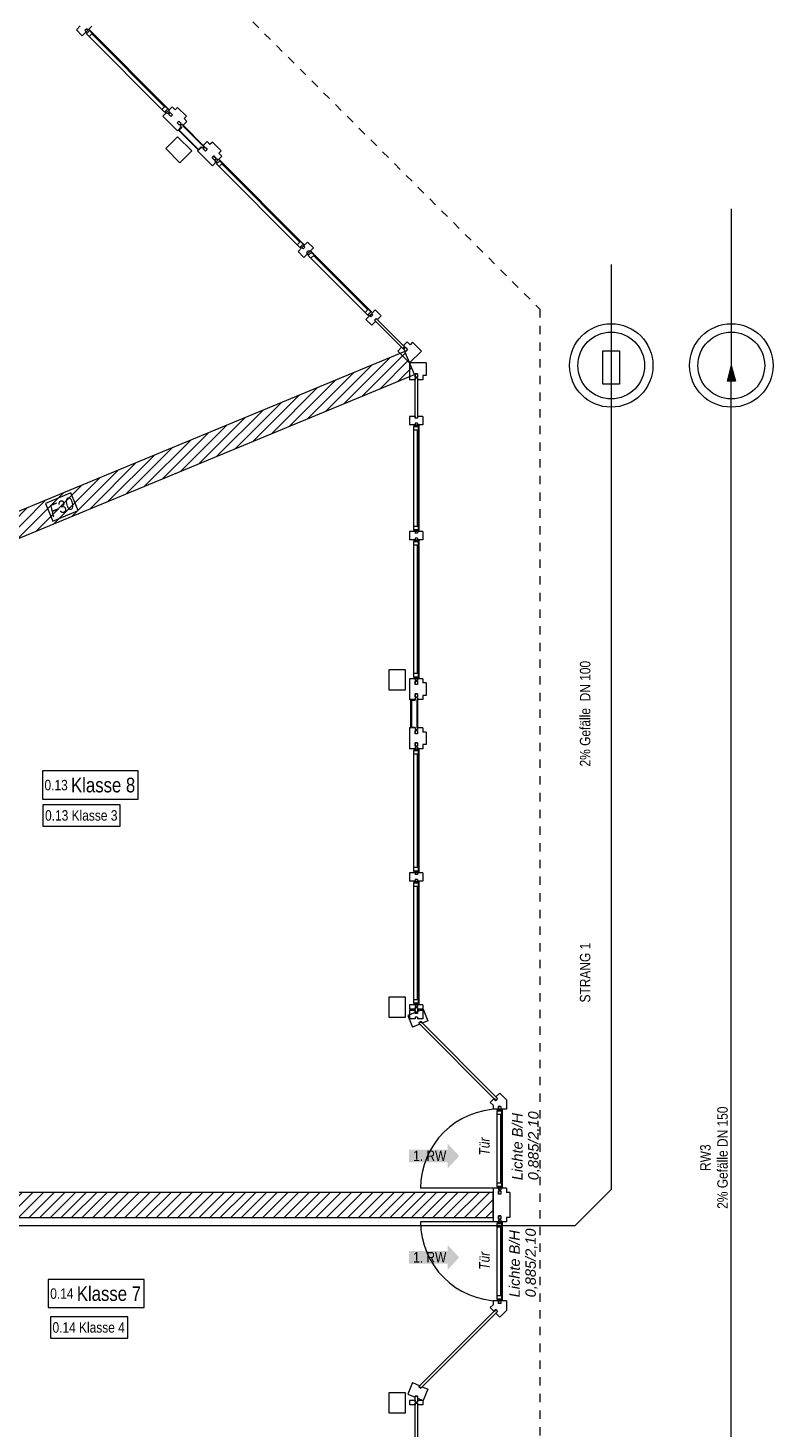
# Model space of a CAD drawing. Header units: metres. Extents: x -89 to 754, y -195 to 69.
# Tile 299 of 327: x 49 to 58, y 28 to 45. Entities that reach past the tile are written whole.
import ezdxf

# ---------------------------------------------------------------- set-up
doc = ezdxf.new("R2010")
doc.units = ezdxf.units.M
doc.header["$MEASUREMENT"] = 0
doc.linetypes.add('Strichlinie_ eng', pattern=[0.115, 0.075, -0.04])
doc.linetypes.add('Wipeout_Contour', pattern=[1, 0, -1])
for name, color, linetype in [('00 Linien_Kreise_Splines', 7, 'Continuous'), ('10 Fassade', 7, 'Continuous'), ('10 Stütze Holz', 7, 'Continuous'), ('10 Wand außen', 7, 'Continuous'), ('30 Dach', 7, 'Continuous'), ('70 Entwässerung_Regenwasser', 7, 'Continuous'), ('70 Entwässerung_Schmutzwasser', 7, 'Continuous'), ('80 Raum 50stel', 7, 'Continuous'), ('97 Brandschutz', 7, 'Continuous'), ('97 Brandschutz Dokumentation', 7, 'Continuous'), ('Abbruch_80 Raumbez Abbruch 50stel', 7, 'Continuous')]:
    doc.layers.add(name, color=color, linetype=linetype)
doc.styles.add('ERSTELLTER_STIL_3', font='ARIALN.TTF')
doc.styles.add('ERSTELLTER_STIL_5', font='arial.ttf')
doc.styles.add('ERSTELLTER_STIL_6', font='ARIALN.TTF')
doc.linetypes.add('Schmutzwasserleitung', pattern='A,0,[3,995_ARC_230 ERW_GR_EG_2607291.Shx,S=0.00784,R=0,X=0,Y=0],-0.987778,0', length=0.987778)
pattern_1 = [(45, (0, 0), (-0.06363961, 0.06363961), [])]

# ---------------------------------------------------------------- blocks, each defined once
blk = doc.blocks.new('Pfeil gerade 27')
at = {"layer": '97 Brandschutz', "linetype": 'Continuous', "lineweight": 18, "true_color": 0x60cd00}
blk.add_hatch(color=72, dxfattribs=at).paths.add_polyline_path([(0.3, 0), (0.161, 0.15), (0.161, 0.075), (-0.3, 0.075), (-0.3, -0.075), (0.161, -0.075), (0.161, -0.15)])

msp = doc.modelspace()

# ---------------------------------------------------------------- hatches: boundary and pattern name
at = {"layer": '10 Fassade', "linetype": 'Continuous', "lineweight": 0, "true_color": 0x000000}
for points in [[(54.714, 31.687), (54.718, 31.691), (54.696, 31.712), (54.693, 31.709)], [(54.714, 29.186), (54.693, 29.165), (54.696, 29.162), (54.718, 29.183)]]:
    msp.add_hatch(color=18, dxfattribs=at).paths.add_polyline_path(points)
at = {"layer": '10 Wand außen', "linetype": 'Continuous', "lineweight": 18, "true_color": 0x1f1f1f}
h = msp.add_hatch(dxfattribs=at)
h.set_pattern_fill('Mauerziegel_0001', color=250, style=0, pattern_type=2)
h.set_pattern_definition(pattern_1)
h.paths.add_polyline_path([(45.789, 37.097), (53.741, 40.391), (53.626, 40.668), (45.674, 37.374)])
h = msp.add_hatch(dxfattribs=at)
h.set_pattern_fill('Mauerziegel_0001', color=250, style=0, pattern_type=2)
h.set_pattern_definition(pattern_1)
h.paths.add_polyline_path([(46.123, 30.287), (54.684, 30.287), (54.684, 30.587), (46.123, 30.587)])
at = {"layer": '70 Entwässerung_Regenwasser', "linetype": 'Continuous', "lineweight": 18, "true_color": 0x00a8ff}
msp.add_hatch(color=140, dxfattribs=at).paths.add_polyline_path([(57.539, 40.499), (57.489, 40.313), (57.589, 40.313)])

# ---------------------------------------------------------------- linework, layer by layer
at = {"layer": '00 Linien_Kreise_Splines', "color": 7, "linetype": 'Continuous', "lineweight": 9}
for p, q in [((54.764, 30.637), (53.814, 30.637)), ((54.764, 30.237), (53.814, 30.237))]:
    msp.add_line(p, q, dxfattribs=at)
for centre, start, end in [((54.764, 30.637), 90, 180), ((54.764, 30.237), 180, 270)]:
    msp.add_arc(centre, 0.949, start, end, dxfattribs=at)
at = {"layer": '10 Fassade', "color": 7, "linetype": 'Continuous', "lineweight": 13}
for p, q in [((49.736, 44.569), (49.69, 44.523)), ((50.902, 43.593), (50.874, 43.565)), ((50.902, 43.593), (51.008, 43.487)), ((51.008, 43.487), (50.98, 43.459)), ((50.761, 43.452), (50.867, 43.346)), ((50.867, 43.346), (50.902, 43.31)), ((50.92, 43.427), (50.899, 43.406)), ((50.899, 43.406), (50.913, 43.392)), ((50.948, 43.356), (50.902, 43.31)), ((50.913, 43.392), (50.927, 43.378)), ((50.92, 43.427), (50.934, 43.413)), ((50.921, 43.321), (50.953, 43.352)), ((51.153, 43.089), (50.921, 43.321)), ((50.948, 43.399), (50.927, 43.378)), ((50.934, 43.413), (50.948, 43.399)), ((50.955, 43.392), (50.934, 43.371)), ((50.934, 43.371), (50.948, 43.356)), ((50.955, 43.392), (50.969, 43.378)), ((51.206, 43.133), (50.965, 43.373)), ((50.965, 43.373), (51.206, 43.133)), ((51.015, 43.424), (50.969, 43.378)), ((50.969, 43.378), (51.21, 43.137)), ((50.98, 43.459), (51.015, 43.424)), ((51.256, 43.183), (51.21, 43.137)), ((51.21, 43.137), (51.224, 43.123)), ((51.256, 43.183), (51.291, 43.148)), ((51.32, 43.176), (51.291, 43.148)), ((51.32, 43.176), (51.426, 43.07)), ((51.189, 43.116), (51.143, 43.07)), ((51.143, 43.07), (51.178, 43.035)), ((51.184, 43.12), (51.153, 43.089)), ((51.178, 43.035), (51.284, 42.929)), ((51.189, 43.116), (51.203, 43.102)), ((51.224, 43.123), (51.203, 43.102)), ((51.231, 43.116), (51.21, 43.095)), ((51.21, 43.095), (51.224, 43.081)), ((51.224, 43.081), (51.238, 43.067)), ((51.231, 43.116), (51.245, 43.102)), ((51.259, 43.088), (51.238, 43.067)), ((51.245, 43.102), (51.259, 43.088)), ((51.426, 43.07), (51.397, 43.042)), ((53.277, 41.028), (53.231, 40.982)), ((53.263, 41.042), (53.277, 41.028)), ((53.284, 41.063), (53.298, 41.049)), ((53.344, 41.095), (53.298, 41.049)), ((53.655, 40.784), (53.609, 40.738)), ((53.655, 40.784), (53.691, 40.748)), ((53.719, 40.777), (53.691, 40.748)), ((53.719, 40.777), (53.825, 40.671)), ((53.588, 40.717), (53.542, 40.671)), ((53.542, 40.671), (53.578, 40.635)), ((53.578, 40.635), (53.684, 40.529)), ((53.588, 40.717), (53.602, 40.702)), ((53.623, 40.724), (53.602, 40.702)), ((53.609, 40.738), (53.623, 40.724)), ((53.631, 40.717), (53.609, 40.695)), ((53.609, 40.695), (53.623, 40.681)), ((53.623, 40.681), (53.638, 40.667)), ((53.631, 40.717), (53.645, 40.702)), ((53.659, 40.688), (53.638, 40.667)), ((53.645, 40.702), (53.659, 40.688)), ((53.825, 40.671), (53.684, 40.529)), ((53.684, 40.529), (53.684, 40.379)), ((53.884, 40.529), (53.684, 40.529)), ((53.884, 40.529), (53.884, 40.379)), ((53.684, 40.379), (53.684, 40.329)), ((53.749, 40.329), (53.684, 40.329)), ((53.749, 40.399), (53.749, 40.379)), ((53.779, 40.399), (53.749, 40.399)), ((53.749, 40.379), (53.749, 40.359)), ((53.779, 40.359), (53.749, 40.359)), ((53.749, 40.349), (53.749, 40.329)), ((53.779, 40.349), (53.749, 40.349)), ((53.779, 40.399), (53.779, 40.379)), ((53.779, 40.379), (53.779, 40.359)), ((53.779, 40.349), (53.779, 40.329)), ((53.844, 40.329), (53.779, 40.329)), ((53.844, 40.379), (53.844, 40.329)), ((53.884, 40.379), (53.844, 40.379)), ((53.749, 39.889), (53.684, 39.889)), ((53.749, 39.889), (53.749, 39.869)), ((53.779, 39.869), (53.749, 39.869)), ((53.779, 39.889), (53.779, 39.869)), ((53.844, 39.889), (53.779, 39.889)), ((53.684, 36.695), (53.684, 36.545)), ((53.749, 36.695), (53.749, 36.675)), ((53.779, 36.675), (53.749, 36.675)), ((53.779, 36.695), (53.779, 36.675)), ((53.884, 36.695), (53.844, 36.695)), ((53.884, 36.695), (53.884, 36.545)), ((53.684, 36.545), (53.684, 36.495)), ((53.749, 36.495), (53.684, 36.495)), ((53.705, 36.161), (53.705, 36.489)), ((53.705, 36.489), (53.749, 36.489)), ((53.749, 36.565), (53.749, 36.545)), ((53.779, 36.565), (53.749, 36.565)), ((53.749, 36.545), (53.749, 36.525)), ((53.779, 36.525), (53.749, 36.525)), ((53.749, 36.515), (53.749, 36.495)), ((53.779, 36.515), (53.749, 36.515)), ((53.773, 36.155), (53.773, 36.495)), ((53.773, 36.495), (53.773, 36.155)), ((53.779, 36.565), (53.779, 36.545)), ((53.779, 36.545), (53.779, 36.525)), ((53.779, 36.515), (53.779, 36.495)), ((53.779, 36.495), (53.779, 36.155)), ((53.844, 36.495), (53.779, 36.495)), ((53.884, 36.545), (53.844, 36.545)), ((53.844, 36.545), (53.844, 36.495)), ((53.684, 36.155), (53.684, 36.105)), ((53.749, 36.155), (53.684, 36.155)), ((53.684, 36.105), (53.684, 35.955)), ((53.749, 36.161), (53.705, 36.161)), ((53.749, 36.155), (53.749, 36.135)), ((53.779, 36.135), (53.749, 36.135)), ((53.749, 36.125), (53.749, 36.105)), ((53.779, 36.125), (53.749, 36.125)), ((53.749, 36.105), (53.749, 36.085)), ((53.779, 36.085), (53.749, 36.085)), ((53.779, 36.155), (53.779, 36.135)), ((53.844, 36.155), (53.779, 36.155)), ((53.779, 36.125), (53.779, 36.105)), ((53.779, 36.105), (53.779, 36.085)), ((53.844, 36.155), (53.844, 36.105)), ((53.884, 36.105), (53.844, 36.105)), ((53.884, 36.105), (53.884, 35.955)), ((53.749, 35.975), (53.749, 35.955)), ((53.779, 35.975), (53.749, 35.975)), ((53.779, 35.975), (53.779, 35.955)), ((53.884, 35.955), (53.844, 35.955)), ((53.749, 32.745), (53.661, 32.709)), ((53.749, 32.785), (53.684, 32.785)), ((53.684, 32.77), (53.684, 32.67)), ((53.749, 32.77), (53.684, 32.77)), ((53.749, 32.77), (53.749, 32.75)), ((53.779, 32.75), (53.749, 32.75)), ((53.749, 32.745), (53.749, 32.731)), ((53.779, 32.731), (53.749, 32.731)), ((53.844, 32.785), (53.779, 32.785)), ((53.846, 32.785), (53.779, 32.757)), ((53.779, 32.77), (53.779, 32.757)), ((53.844, 32.77), (53.779, 32.77)), ((53.779, 32.75), (53.779, 32.731)), ((53.844, 32.77), (53.844, 32.67)), ((53.846, 32.785), (53.903, 32.646)), ((53.661, 32.709), (53.718, 32.57)), ((53.749, 32.67), (53.684, 32.67)), ((53.806, 32.606), (53.718, 32.57)), ((53.749, 32.69), (53.749, 32.67)), ((53.779, 32.69), (53.749, 32.69)), ((53.779, 32.69), (53.779, 32.67)), ((53.844, 32.67), (53.779, 32.67)), ((53.817, 32.637), (53.796, 32.616)), ((53.796, 32.616), (53.806, 32.606)), ((53.817, 32.637), (53.836, 32.618)), ((53.903, 32.646), (53.836, 32.618)), ((54.764, 31.779), (54.718, 31.733)), ((54.718, 31.733), (54.739, 31.712)), ((54.764, 31.779), (54.844, 31.699)), ((54.65, 31.666), (54.684, 31.633)), ((54.693, 31.709), (54.714, 31.687)), ((54.696, 31.712), (54.718, 31.691)), ((54.718, 31.691), (54.714, 31.687)), ((54.739, 31.712), (54.718, 31.691)), ((54.684, 30.587), (54.684, 30.287)), ((54.749, 30.587), (54.749, 30.567)), ((54.779, 30.567), (54.749, 30.567)), ((54.779, 30.587), (54.779, 30.567)), ((54.884, 30.587), (54.844, 30.587)), ((54.884, 30.587), (54.884, 30.287)), ((54.749, 30.307), (54.749, 30.287)), ((54.779, 30.307), (54.749, 30.307)), ((54.779, 30.307), (54.779, 30.287)), ((54.884, 30.287), (54.844, 30.287)), ((54.684, 29.241), (54.65, 29.208)), ((54.714, 29.186), (54.693, 29.165)), ((54.718, 29.183), (54.696, 29.162)), ((54.714, 29.186), (54.718, 29.183)), ((54.718, 29.183), (54.739, 29.162)), ((54.739, 29.162), (54.718, 29.14)), ((54.718, 29.14), (54.764, 29.094)), ((54.844, 29.174), (54.764, 29.094)), ((53.718, 28.308), (53.661, 28.169)), ((53.718, 28.308), (53.806, 28.271)), ((53.806, 28.271), (53.796, 28.261)), ((53.796, 28.261), (53.817, 28.24)), ((53.836, 28.259), (53.817, 28.24)), ((53.836, 28.259), (53.903, 28.231)), ((53.903, 28.231), (53.846, 28.092)), ((53.661, 28.169), (53.749, 28.133)), ((53.684, 28.092), (53.684, 28.042)), ((53.749, 28.092), (53.684, 28.092)), ((53.749, 28.042), (53.684, 28.042)), ((53.749, 28.146), (53.749, 28.133)), ((53.779, 28.146), (53.749, 28.146)), ((53.749, 28.092), (53.749, 28.072)), ((53.779, 28.072), (53.749, 28.072)), ((53.749, 28.062), (53.749, 28.042)), ((53.779, 28.062), (53.749, 28.062)), ((53.779, 28.146), (53.779, 28.12)), ((53.779, 28.12), (53.846, 28.092)), ((53.779, 28.092), (53.779, 28.072)), ((53.844, 28.092), (53.779, 28.092)), ((53.779, 28.062), (53.779, 28.042)), ((53.844, 28.042), (53.779, 28.042)), ((53.844, 28.092), (53.844, 28.042))]:
    msp.add_line(p, q, dxfattribs=at)
at = {"layer": '10 Fassade', "color": 7, "linetype": 'Continuous', "lineweight": 13, "flags": 128}
for points in [[(50.948, 43.399), (50.927, 43.378), (50.899, 43.406), (50.92, 43.427)], [(51.189, 43.116), (51.184, 43.112), (51.153, 43.081), (50.913, 43.321), (50.944, 43.352), (50.948, 43.356), (50.953, 43.352), (50.921, 43.321), (51.153, 43.089), (51.184, 43.12)], [(51.259, 43.088), (51.238, 43.067), (51.21, 43.095), (51.231, 43.116)], [(53.659, 40.688), (53.638, 40.667), (53.609, 40.695), (53.631, 40.717)], [(53.779, 40.359), (53.749, 40.359), (53.749, 40.399), (53.779, 40.399)], [(53.779, 39.869), (53.749, 39.869), (53.749, 40.349), (53.779, 40.349)], [(53.779, 36.675), (53.749, 36.675), (53.749, 36.715), (53.779, 36.715)], [(53.749, 36.155), (53.743, 36.155), (53.699, 36.155), (53.699, 36.495), (53.743, 36.495), (53.749, 36.495), (53.749, 36.489), (53.705, 36.489), (53.705, 36.161), (53.749, 36.161)], [(53.779, 36.525), (53.749, 36.525), (53.749, 36.565), (53.779, 36.565)], [(53.779, 36.085), (53.749, 36.085), (53.749, 36.125), (53.779, 36.125)], [(54.739, 31.712), (54.718, 31.691), (53.796, 32.616), (53.817, 32.637)], [(54.779, 30.567), (54.749, 30.567), (54.749, 30.607), (54.779, 30.607)], [(53.817, 28.24), (53.796, 28.261), (54.718, 29.183), (54.739, 29.162)], [(53.779, 28.072), (53.749, 28.072), (53.749, 28.146), (53.779, 28.146)], [(53.779, 27.582), (53.749, 27.582), (53.749, 28.062), (53.779, 28.062)]]:
    msp.add_lwpolyline(points, close=True, dxfattribs=at)
for points in [[(54.696, 31.712), (54.693, 31.709), (54.65, 31.666)], [(54.65, 29.208), (54.693, 29.165), (54.696, 29.162)]]:
    msp.add_lwpolyline(points, dxfattribs=at)
at = {"layer": '10 Stütze Holz', "color": 7, "linetype": 'Continuous', "lineweight": 13, "flags": 128}
for points in [[(50.931, 42.929), (51.072, 43.07), (50.902, 43.24), (50.761, 43.098)], [(53.434, 36.612), (53.634, 36.612), (53.634, 36.852), (53.434, 36.852)], [(53.434, 32.687), (53.634, 32.687), (53.634, 32.927), (53.434, 32.927)], [(53.434, 27.947), (53.634, 27.947), (53.634, 28.187), (53.434, 28.187)]]:
    msp.add_lwpolyline(points, close=True, dxfattribs=at)
at = {"layer": '10 Wand außen', "color": 7, "linetype": 'Continuous', "lineweight": 9, "flags": 128}
for points in [[(53.626, 40.668), (45.674, 37.374)], [(53.741, 40.391), (53.626, 40.668)], [(45.789, 37.097), (53.741, 40.391)], [(54.684, 30.587), (46.123, 30.587)], [(54.684, 30.287), (54.684, 30.587)], [(46.123, 30.287), (54.684, 30.287)]]:
    msp.add_lwpolyline(points, dxfattribs=at)
at = {"layer": '30 Dach', "color": 7, "linetype": 'Strichlinie_ eng', "lineweight": 9}
for p, q in [((39.79, 56.644), (55.244, 41.175)), ((55.244, 41.175), (55.244, 19.698))]:
    msp.add_line(p, q, dxfattribs=at)
at = {"layer": '70 Entwässerung_Regenwasser', "color": 140, "linetype": 'Schmutzwasserleitung', "lineweight": 18, "true_color": 0x00a8ff}
for p, q in [((57.539, 42.377), (57.539, 40.499)), ((57.539, 20.87), (57.539, 40.313))]:
    msp.add_line(p, q, dxfattribs=at)
at = {"layer": '70 Entwässerung_Regenwasser', "color": 140, "linetype": 'Continuous', "lineweight": 18, "true_color": 0x00a8ff}
for p, q in [((57.539, 40.499), (57.489, 40.313)), ((57.539, 40.499), (57.589, 40.313)), ((57.589, 40.313), (57.489, 40.313))]:
    msp.add_line(p, q, dxfattribs=at)
for radius in [0.5, 0.4]:
    msp.add_circle((57.539, 40.499), radius, dxfattribs=at)
at = {"layer": '70 Entwässerung_Schmutzwasser', "color": 34, "linetype": 'Schmutzwasserleitung', "lineweight": 18, "true_color": 0xa85100}
for p, q in [((56.1, 41.708), (56.1, 30.623)), ((56.1, 30.623), (55.664, 30.187))]:
    msp.add_line(p, q, dxfattribs=at)
at = {"layer": '70 Entwässerung_Schmutzwasser', "color": 34, "linetype": 'Continuous', "lineweight": 18, "true_color": 0xa85100}
msp.add_lwpolyline([(55.998, 40.675), (56.198, 40.675), (56.198, 40.275), (55.998, 40.275)], close=True, dxfattribs=at)
for radius in [0.5, 0.4]:
    msp.add_circle((56.1, 40.499), radius, dxfattribs=at)
at = {"layer": '80 Raum 50stel', "color": 8, "linetype": 'Continuous', "lineweight": 18, "flags": 128}
for points in [[(49.283, 35.301), (50.432, 35.301), (50.432, 35.639), (49.283, 35.639), (49.283, 35.301)], [(49.352, 29.207), (50.501, 29.207), (50.501, 29.545), (49.352, 29.545), (49.352, 29.207)]]:
    msp.add_lwpolyline(points, close=True, dxfattribs=at)
at = {"layer": '97 Brandschutz', "color": 1, "linetype": 'Continuous', "lineweight": 13, "flags": 128}
msp.add_lwpolyline([(49.407, 38.635), (49.711, 38.761), (49.624, 38.971), (49.32, 38.845), (49.407, 38.635)], close=True, dxfattribs=at)
at = {"layer": 'Abbruch_80 Raumbez Abbruch 50stel', "color": 40, "linetype": 'Continuous', "lineweight": 9, "true_color": 0xe6c200, "flags": 128}
for points in [[(49.29, 34.977), (50.216, 34.977), (50.216, 35.232), (49.29, 35.232), (49.29, 34.977)], [(49.379, 28.84), (50.305, 28.84), (50.305, 29.096), (49.379, 29.096), (49.379, 28.84)]]:
    msp.add_lwpolyline(points, close=True, dxfattribs=at)

# ---------------------------------------------------------------- block references
at = {"layer": '97 Brandschutz', "color": 7, "linetype": 'Continuous', "lineweight": 13, "xscale": -1, "rotation": 180}
for p in [(53.978, 31.024), (53.978, 29.809)]:
    msp.add_blockref('Pfeil gerade 27', p, dxfattribs=at)

# ---------------------------------------------------------------- texts
at = {"layer": '70 Entwässerung_Regenwasser', "color": 140, "linetype": 'Continuous', "lineweight": 18, "true_color": 0x00a8ff, "insert": (57.166, 31.004), "char_height": 0.125, "attachment_point": 2, "rotation": 90, "line_spacing_factor": 0.984615, "style": 'ERSTELLTER_STIL_3'}
msp.add_mtext('\\A1;{\\pqc;\\fArial Narrow|b0|i0|c0|p0;\\W1.000000;RW3^I\\P\\pqc;\\fArial Narrow|b0|i0|c0|p0;\\W1.000000;2% Gefälle\\fArial Narrow|b0|i0|c0|p0;\\W1.000000; \\fArial Narrow|b0|i0|c0|p0;\\W1.000000;DN 150}', dxfattribs=at)
at = {"layer": '70 Entwässerung_Schmutzwasser', "color": 34, "linetype": 'Continuous', "lineweight": 18, "true_color": 0xa85100, "char_height": 0.125, "rotation": 90, "style": 'ERSTELLTER_STIL_3'}
for s, insert, attachment_point in [('\\A1;{\\pql;\\fArial Narrow|b0|i0|c0|p0;\\W1.000000;2%\\fArial Narrow|b0|i0|c0|p0;\\W1.000000; Gefälle  DN 100}', (55.725, 35.693), 1), ('\\A1;{\\pqc;\\fArial Narrow|b0|i0|c0|p0;\\W1.000000;STRANG 1}', (55.725, 33.222), 2)]:
    msp.add_mtext(s, dxfattribs=dict(at, insert=insert, attachment_point=attachment_point))
at = {"layer": '80 Raum 50stel', "color": 7, "linetype": 'Continuous', "lineweight": 9, "char_height": 0.125, "attachment_point": 7, "style": 'ERSTELLTER_STIL_3'}
for s, insert in [('\\A1;{\\pql;\\fArial Narrow|b0|i0|c0|p0;\\W1.000000;0.\\fArial Narrow|b0|i0|c0|p0;\\W1.000000;13\\fArial Narrow|b0|i0|c0|p0;\\W1.000000; \\fArial Narrow|b0|i0|c0|p0;\\H1.400000x;\\W1.000000;Klasse 8}', (49.308, 35.38)), ('\\A1;{\\pql;\\fArial Narrow|b0|i0|c0|p0;\\W1.000000;0.\\fArial Narrow|b0|i0|c0|p0;\\W1.000000;14\\fArial Narrow|b0|i0|c0|p0;\\W1.000000; \\fArial Narrow|b0|i0|c0|p0;\\H1.400000x;\\W1.000000;Klasse 7}', (49.377, 29.285))]:
    msp.add_mtext(s, dxfattribs=dict(at, insert=insert))
at = {"layer": '97 Brandschutz', "color": 1, "linetype": 'Continuous', "lineweight": 13, "insert": (49.348, 38.816), "char_height": 0.15, "attachment_point": 1, "rotation": 22.5, "style": 'ERSTELLTER_STIL_6'}
msp.add_mtext('\\A1;{\\pql;\\fArial Narrow|b0|i1|c0|p0;\\W1.000000;F\\fArial Narrow|b0|i1|c0|p0;\\W1.000000;30}', dxfattribs=at)
at = {"layer": '97 Brandschutz', "color": 7, "linetype": 'Continuous', "lineweight": 9, "char_height": 0.125, "attachment_point": 1, "rotation": 0.2431, "style": 'ERSTELLTER_STIL_3'}
for insert in [(53.726, 31.088), (53.726, 29.872)]:
    msp.add_mtext('\\A1;{\\pql;\\fArial Narrow|b0|i0|c0|p0;\\W1.000000;1. RW}', dxfattribs=dict(at, insert=insert))
at = {"layer": '97 Brandschutz Dokumentation', "color": 7, "linetype": 'Continuous', "lineweight": 9, "char_height": 0.125, "attachment_point": 1, "rotation": 90, "line_spacing_factor": 0.923581, "style": 'ERSTELLTER_STIL_5'}
for insert in [(54.912, 30.734), (54.879, 29.33)]:
    msp.add_mtext('\\A1;{\\pql;\\fArial|b0|i1|c0|p0;\\W1.000000;Lichte B/H\\P\\pql;\\fArial|b0|i1|c0|p0;\\W1.000000;0,885/2,10}', dxfattribs=dict(at, insert=insert))
at = {"layer": '97 Brandschutz Dokumentation', "color": 7, "linetype": 'Continuous', "lineweight": 9, "char_height": 0.125, "attachment_point": 1, "rotation": 90, "style": 'ERSTELLTER_STIL_6'}
for insert in [(54.517, 31.03), (54.517, 29.661)]:
    msp.add_mtext('\\A1;{\\pql;\\fArial Narrow|b0|i1|c0|p0;\\W1.000000;Tür}', dxfattribs=dict(at, insert=insert))
at = {"layer": 'Abbruch_80 Raumbez Abbruch 50stel', "color": 40, "linetype": 'Continuous', "lineweight": 9, "true_color": 0xe6c200, "char_height": 0.124849, "attachment_point": 1, "style": 'ERSTELLTER_STIL_3'}
for s, insert in [('\\A1;{\\pql;\\fArial Narrow|b0|i0|c0|p0;\\W1.000000;0.13\\fArial Narrow|b0|i0|c0|p0;\\W1.000000; \\fArial Narrow|b0|i0|c0|p0;\\H1.001213x;\\W1.000000;Klasse 3}', (49.315, 35.169)), ('\\A1;{\\pql;\\fArial Narrow|b0|i0|c0|p0;\\W1.000000;0.14\\fArial Narrow|b0|i0|c0|p0;\\W1.000000; \\fArial Narrow|b0|i0|c0|p0;\\W1.000000;Klasse 4}', (49.404, 29.032))]:
    msp.add_mtext(s, dxfattribs=dict(at, insert=insert))

# ---------------------------------------------------------------- wipeouts: each hides what was drawn before it
at = {"color": 254, "linetype": 'Wipeout_Contour', "lineweight": 0, "ltscale": 256.963746}
msp.add_wipeout([(53.789, 34.485), (53.789, 35.84), (53.734, 35.84), (53.734, 34.485)], dxfattribs=at).dxf.layer = '10 Fassade'
at = {"color": 254, "linetype": 'Wipeout_Contour', "lineweight": 0, "ltscale": 253.549535}
msp.add_wipeout([(53.789, 32.9), (53.789, 34.255), (53.734, 34.255), (53.734, 32.9)], dxfattribs=at).dxf.layer = '10 Fassade'

# ---------------------------------------------------------------- next in the draw order: linework, layer by layer
at = {"layer": '10 Fassade', "color": 7, "linetype": 'Continuous', "lineweight": 13}
for p, q in [((53.684, 35.955), (53.684, 35.905)), ((53.684, 34.42), (53.684, 34.32)), ((53.684, 32.835), (53.684, 32.785))]:
    msp.add_line(p, q, dxfattribs=at)

# ---------------------------------------------------------------- next in the draw order: wipeouts: each hides what was drawn before it
at = {"color": 254, "linetype": 'Wipeout_Contour', "lineweight": 0, "ltscale": 267.383818}
msp.add_wipeout([(50.754, 43.607), (49.881, 44.48), (49.842, 44.441), (50.715, 43.569)], dxfattribs=at).dxf.layer = '10 Fassade'
at = {"color": 254, "linetype": 'Wipeout_Contour', "lineweight": 0, "ltscale": 268.719181}
msp.add_wipeout([(53.189, 41.173), (52.538, 41.823), (52.499, 41.784), (53.15, 41.134)], dxfattribs=at).dxf.layer = '10 Fassade'
at = {"color": 254, "linetype": 'Wipeout_Contour', "lineweight": 0, "ltscale": 266.025418}
msp.add_wipeout([(53.789, 38.574), (53.789, 39.724), (53.734, 39.724), (53.734, 38.574)], dxfattribs=at).dxf.layer = '10 Fassade'
at = {"color": 254, "linetype": 'Wipeout_Contour', "lineweight": 0, "ltscale": 262.375681}
msp.add_wipeout([(53.789, 36.81), (53.789, 38.344), (53.734, 38.344), (53.734, 36.81)], dxfattribs=at).dxf.layer = '10 Fassade'
at = {"color": 254, "linetype": 'Wipeout_Contour', "lineweight": 0, "ltscale": 257.064848}
msp.add_wipeout([(53.794, 35.86), (53.789, 35.86), (53.789, 34.465), (53.794, 34.465)], dxfattribs=at).dxf.layer = '10 Fassade'
at = {"color": 254, "linetype": 'Wipeout_Contour', "lineweight": 0, "ltscale": 253.652014}
msp.add_wipeout([(53.794, 34.275), (53.789, 34.275), (53.789, 32.88), (53.794, 32.88)], dxfattribs=at).dxf.layer = '10 Fassade'
at = {"color": 254, "linetype": 'Wipeout_Contour', "lineweight": 0, "ltscale": 251.93306}
msp.add_wipeout([(54.789, 30.702), (54.789, 31.521), (54.734, 31.521), (54.734, 30.702)], dxfattribs=at).dxf.layer = '10 Fassade'
at = {"color": 254, "linetype": 'Wipeout_Contour', "lineweight": 0, "ltscale": 249.311531}
msp.add_wipeout([(54.789, 29.353), (54.789, 30.172), (54.734, 30.172), (54.734, 29.353)], dxfattribs=at).dxf.layer = '10 Fassade'

# ---------------------------------------------------------------- next in the draw order: linework, layer by layer
at = {"layer": '10 Fassade', "color": 7, "linetype": 'Continuous', "lineweight": 13}
for p, q in [((49.69, 44.523), (49.761, 44.452)), ((50.726, 43.487), (50.761, 43.452)), ((50.807, 43.498), (50.821, 43.484)), ((50.842, 43.505), (50.821, 43.484)), ((53.16, 41.052), (53.231, 40.982)), ((53.284, 41.063), (53.263, 41.042)), ((53.684, 39.889), (53.684, 39.789)), ((53.684, 38.509), (53.684, 38.409)), ((53.684, 36.745), (53.684, 36.695)), ((53.749, 35.955), (53.749, 35.935)), ((53.779, 35.935), (53.749, 35.935)), ((53.749, 35.925), (53.749, 35.905)), ((53.779, 35.925), (53.749, 35.925)), ((53.779, 35.955), (53.779, 35.935)), ((53.779, 35.925), (53.779, 35.905)), ((53.844, 35.955), (53.844, 35.905)), ((53.749, 35.905), (53.684, 35.905)), ((53.734, 34.485), (53.734, 35.84)), ((53.844, 35.905), (53.779, 35.905)), ((53.779, 34.485), (53.779, 35.84)), ((53.789, 35.84), (53.789, 34.485)), ((53.749, 34.42), (53.684, 34.42)), ((53.749, 34.42), (53.749, 34.4)), ((53.779, 34.4), (53.749, 34.4)), ((53.779, 34.42), (53.779, 34.4)), ((53.844, 34.42), (53.779, 34.42)), ((53.844, 34.42), (53.844, 34.32)), ((53.749, 34.32), (53.684, 34.32)), ((53.734, 32.9), (53.734, 34.255)), ((53.749, 34.34), (53.749, 34.32)), ((53.779, 34.34), (53.749, 34.34)), ((53.779, 34.34), (53.779, 34.32)), ((53.844, 34.32), (53.779, 34.32)), ((53.779, 32.9), (53.779, 34.255)), ((53.789, 34.255), (53.789, 32.9)), ((53.749, 32.835), (53.684, 32.835)), ((53.749, 32.835), (53.749, 32.815)), ((53.779, 32.815), (53.749, 32.815)), ((53.749, 32.805), (53.749, 32.785)), ((53.779, 32.805), (53.749, 32.805)), ((53.779, 32.835), (53.779, 32.815)), ((53.844, 32.835), (53.779, 32.835)), ((53.779, 32.805), (53.779, 32.785)), ((53.844, 32.835), (53.844, 32.785)), ((54.684, 31.633), (54.684, 31.586)), ((54.684, 30.637), (54.684, 30.587)), ((54.684, 30.287), (54.684, 30.237)), ((54.684, 29.288), (54.684, 29.241))]:
    msp.add_line(p, q, dxfattribs=at)
at = {"layer": '10 Fassade', "color": 7, "linetype": 'Continuous', "lineweight": 13, "flags": 128}
for points in [[(53.623, 40.724), (53.602, 40.702), (53.263, 41.042), (53.284, 41.063)], [(53.779, 35.935), (53.749, 35.935), (53.749, 35.975), (53.779, 35.975)], [(53.789, 35.885), (53.789, 35.84), (53.734, 35.84), (53.734, 35.885)], [(53.794, 35.905), (53.794, 35.86), (53.789, 35.86), (53.789, 35.885), (53.739, 35.885), (53.739, 35.905)], [(53.794, 35.86), (53.794, 34.465), (53.789, 34.465), (53.789, 35.86)], [(53.734, 34.44), (53.734, 34.485), (53.789, 34.485), (53.789, 34.44)], [(53.739, 34.42), (53.739, 34.44), (53.789, 34.44), (53.789, 34.465), (53.794, 34.465), (53.794, 34.42)], [(53.789, 34.3), (53.789, 34.255), (53.734, 34.255), (53.734, 34.3)], [(53.794, 34.32), (53.794, 34.275), (53.789, 34.275), (53.789, 34.3), (53.739, 34.3), (53.739, 34.32)], [(53.794, 34.275), (53.794, 32.88), (53.789, 32.88), (53.789, 34.275)], [(53.734, 32.855), (53.734, 32.9), (53.789, 32.9), (53.789, 32.855)], [(53.739, 32.835), (53.739, 32.855), (53.789, 32.855), (53.789, 32.88), (53.794, 32.88), (53.794, 32.835)], [(53.779, 32.75), (53.749, 32.75), (53.749, 32.805), (53.779, 32.805)]]:
    msp.add_lwpolyline(points, close=True, dxfattribs=at)

# ---------------------------------------------------------------- next in the draw order: wipeouts: each hides what was drawn before it
at = {"color": 254, "linetype": 'Wipeout_Contour', "lineweight": 0, "ltscale": 267.505273}
msp.add_wipeout([(49.87, 44.498), (49.867, 44.494), (50.768, 43.593), (50.772, 43.597)], dxfattribs=at).dxf.layer = '10 Fassade'
at = {"color": 254, "linetype": 'Wipeout_Contour', "lineweight": 0, "ltscale": 268.839802}
msp.add_wipeout([(52.527, 41.841), (52.524, 41.837), (53.203, 41.159), (53.206, 41.162)], dxfattribs=at).dxf.layer = '10 Fassade'
at = {"color": 254, "linetype": 'Wipeout_Contour', "lineweight": 0, "ltscale": 266.122958}
msp.add_wipeout([(53.794, 39.744), (53.789, 39.744), (53.789, 38.554), (53.794, 38.554)], dxfattribs=at).dxf.layer = '10 Fassade'
at = {"color": 254, "linetype": 'Wipeout_Contour', "lineweight": 0, "ltscale": 262.47475}
msp.add_wipeout([(53.794, 38.364), (53.789, 38.364), (53.789, 36.79), (53.794, 36.79)], dxfattribs=at).dxf.layer = '10 Fassade'
at = {"color": 254, "linetype": 'Wipeout_Contour', "lineweight": 0, "ltscale": 252.037869}
msp.add_wipeout([(54.794, 31.541), (54.789, 31.541), (54.789, 30.682), (54.794, 30.682)], dxfattribs=at).dxf.layer = '10 Fassade'
at = {"color": 254, "linetype": 'Wipeout_Contour', "lineweight": 0, "ltscale": 249.41745}
msp.add_wipeout([(54.794, 30.192), (54.789, 30.192), (54.789, 29.333), (54.794, 29.333)], dxfattribs=at).dxf.layer = '10 Fassade'

# ---------------------------------------------------------------- next in the draw order: hatches: boundary and pattern name
at = {"layer": '10 Fassade', "linetype": 'Continuous', "lineweight": 0, "true_color": 0x000000}
for points in [[(54.744, 31.616), (54.744, 31.586), (54.749, 31.586), (54.749, 31.616)], [(54.744, 29.258), (54.749, 29.258), (54.749, 29.288), (54.744, 29.288)]]:
    msp.add_hatch(color=18, dxfattribs=at).paths.add_polyline_path(points)

# ---------------------------------------------------------------- next in the draw order: linework, layer by layer
at = {"layer": '10 Fassade', "color": 7, "linetype": 'Continuous', "lineweight": 13}
for p, q in [((49.807, 44.498), (49.761, 44.452)), ((49.814, 44.533), (49.793, 44.512)), ((49.793, 44.512), (49.807, 44.498)), ((49.814, 44.533), (49.828, 44.519)), ((49.874, 44.565), (49.828, 44.519)), ((50.747, 43.6), (49.874, 44.473)), ((49.881, 44.48), (50.754, 43.607)), ((50.715, 43.569), (49.842, 44.441)), ((50.772, 43.533), (50.726, 43.487)), ((50.772, 43.533), (50.786, 43.519)), ((50.807, 43.54), (50.786, 43.519)), ((50.839, 43.6), (50.793, 43.554)), ((50.793, 43.554), (50.807, 43.54)), ((50.814, 43.533), (50.793, 43.512)), ((50.793, 43.512), (50.807, 43.498)), ((50.814, 43.533), (50.828, 43.519)), ((50.828, 43.519), (50.842, 43.505)), ((50.839, 43.6), (50.874, 43.565)), ((52.464, 41.841), (52.418, 41.795)), ((52.45, 41.855), (52.464, 41.841)), ((52.471, 41.876), (52.485, 41.862)), ((52.531, 41.908), (52.485, 41.862)), ((53.15, 41.134), (52.499, 41.784)), ((53.182, 41.166), (52.531, 41.816)), ((52.538, 41.823), (53.189, 41.173)), ((53.273, 41.166), (53.228, 41.12)), ((53.228, 41.12), (53.242, 41.106)), ((53.273, 41.166), (53.344, 41.095)), ((53.206, 41.098), (53.16, 41.052)), ((53.206, 41.098), (53.22, 41.084)), ((53.242, 41.106), (53.22, 41.084)), ((53.749, 39.789), (53.684, 39.789)), ((53.749, 39.809), (53.749, 39.789)), ((53.779, 39.809), (53.749, 39.809)), ((53.779, 39.809), (53.779, 39.789)), ((53.844, 39.789), (53.779, 39.789)), ((53.844, 39.889), (53.844, 39.789)), ((53.734, 38.574), (53.734, 39.724)), ((53.779, 38.574), (53.779, 39.724)), ((53.789, 39.724), (53.789, 38.574)), ((53.749, 38.509), (53.684, 38.509)), ((53.749, 38.509), (53.749, 38.489)), ((53.779, 38.489), (53.749, 38.489)), ((53.749, 38.429), (53.749, 38.409)), ((53.779, 38.429), (53.749, 38.429)), ((53.779, 38.509), (53.779, 38.489)), ((53.844, 38.509), (53.779, 38.509)), ((53.779, 38.429), (53.779, 38.409)), ((53.844, 38.509), (53.844, 38.409)), ((53.749, 38.409), (53.684, 38.409)), ((53.734, 36.81), (53.734, 38.344)), ((53.844, 38.409), (53.779, 38.409)), ((53.779, 36.81), (53.779, 38.344)), ((53.789, 38.344), (53.789, 36.81)), ((53.749, 36.745), (53.684, 36.745)), ((53.749, 36.745), (53.749, 36.725)), ((53.779, 36.725), (53.749, 36.725)), ((53.749, 36.715), (53.749, 36.695)), ((53.779, 36.715), (53.749, 36.715)), ((53.779, 36.745), (53.779, 36.725)), ((53.844, 36.745), (53.779, 36.745)), ((53.779, 36.715), (53.779, 36.695)), ((53.844, 36.745), (53.844, 36.695)), ((54.744, 31.616), (54.744, 31.586)), ((54.749, 31.616), (54.744, 31.616)), ((54.749, 31.616), (54.749, 31.586)), ((54.779, 31.616), (54.749, 31.616)), ((54.779, 31.616), (54.779, 31.586)), ((54.844, 31.586), (54.779, 31.586)), ((54.844, 31.699), (54.844, 31.586)), ((54.734, 30.702), (54.734, 31.521)), ((54.779, 30.702), (54.779, 31.521)), ((54.789, 31.521), (54.789, 30.702)), ((54.749, 30.637), (54.684, 30.637)), ((54.749, 30.637), (54.749, 30.617)), ((54.779, 30.617), (54.749, 30.617)), ((54.749, 30.607), (54.749, 30.587)), ((54.779, 30.607), (54.749, 30.607)), ((54.779, 30.637), (54.779, 30.617)), ((54.844, 30.637), (54.779, 30.637)), ((54.779, 30.607), (54.779, 30.587)), ((54.844, 30.637), (54.844, 30.587)), ((54.749, 30.237), (54.684, 30.237)), ((54.749, 30.287), (54.749, 30.267)), ((54.779, 30.267), (54.749, 30.267)), ((54.749, 30.257), (54.749, 30.237)), ((54.779, 30.257), (54.749, 30.257)), ((54.779, 30.287), (54.779, 30.267)), ((54.779, 30.257), (54.779, 30.237)), ((54.844, 30.237), (54.779, 30.237)), ((54.844, 30.287), (54.844, 30.237)), ((54.734, 29.353), (54.734, 30.172)), ((54.779, 29.353), (54.779, 30.172)), ((54.789, 30.172), (54.789, 29.353)), ((54.744, 29.288), (54.744, 29.258)), ((54.749, 29.258), (54.744, 29.258)), ((54.749, 29.288), (54.749, 29.258)), ((54.779, 29.258), (54.749, 29.258)), ((54.779, 29.288), (54.779, 29.258)), ((54.844, 29.288), (54.779, 29.288)), ((54.844, 29.288), (54.844, 29.174))]:
    msp.add_line(p, q, dxfattribs=at)
at = {"layer": '10 Fassade', "color": 7, "linetype": 'Continuous', "lineweight": 13, "flags": 128}
for points in [[(49.839, 44.53), (49.87, 44.498), (49.867, 44.494), (49.849, 44.512), (49.814, 44.477), (49.8, 44.491)], [(49.849, 44.512), (49.881, 44.48), (49.842, 44.441), (49.81, 44.473)], [(49.87, 44.498), (50.772, 43.597), (50.768, 43.593), (49.867, 44.494)], [(50.747, 43.537), (50.715, 43.569), (50.754, 43.607), (50.786, 43.576)], [(50.764, 43.526), (50.75, 43.54), (50.786, 43.576), (50.768, 43.593), (50.772, 43.597), (50.803, 43.565)], [(50.842, 43.505), (50.821, 43.484), (50.793, 43.512), (50.814, 43.533)], [(52.496, 41.873), (52.527, 41.841), (52.524, 41.837), (52.506, 41.855), (52.471, 41.82), (52.457, 41.834)], [(52.506, 41.855), (52.538, 41.823), (52.499, 41.784), (52.467, 41.816)], [(52.527, 41.841), (53.206, 41.162), (53.203, 41.159), (52.524, 41.837)], [(53.182, 41.102), (53.15, 41.134), (53.189, 41.173), (53.22, 41.141)], [(53.199, 41.091), (53.185, 41.106), (53.22, 41.141), (53.203, 41.159), (53.206, 41.162), (53.238, 41.13)], [(53.789, 39.769), (53.789, 39.724), (53.734, 39.724), (53.734, 39.769)], [(53.794, 39.789), (53.794, 39.744), (53.789, 39.744), (53.789, 39.769), (53.739, 39.769), (53.739, 39.789)], [(53.794, 39.744), (53.794, 38.554), (53.789, 38.554), (53.789, 39.744)], [(53.734, 38.529), (53.734, 38.574), (53.789, 38.574), (53.789, 38.529)], [(53.739, 38.509), (53.739, 38.529), (53.789, 38.529), (53.789, 38.554), (53.794, 38.554), (53.794, 38.509)], [(53.789, 38.389), (53.789, 38.344), (53.734, 38.344), (53.734, 38.389)], [(53.794, 38.409), (53.794, 38.364), (53.789, 38.364), (53.789, 38.389), (53.739, 38.389), (53.739, 38.409)], [(53.794, 38.364), (53.794, 36.79), (53.789, 36.79), (53.789, 38.364)], [(53.734, 36.765), (53.734, 36.81), (53.789, 36.81), (53.789, 36.765)], [(53.739, 36.745), (53.739, 36.765), (53.789, 36.765), (53.789, 36.79), (53.794, 36.79), (53.794, 36.745)], [(54.789, 31.566), (54.789, 31.521), (54.734, 31.521), (54.734, 31.566)], [(54.794, 31.586), (54.794, 31.541), (54.789, 31.541), (54.789, 31.566), (54.739, 31.566), (54.739, 31.586)], [(54.794, 31.541), (54.794, 30.682), (54.789, 30.682), (54.789, 31.541)], [(54.734, 30.657), (54.734, 30.702), (54.789, 30.702), (54.789, 30.657)], [(54.739, 30.637), (54.739, 30.657), (54.789, 30.657), (54.789, 30.682), (54.794, 30.682), (54.794, 30.637)], [(54.789, 30.217), (54.789, 30.172), (54.734, 30.172), (54.734, 30.217)], [(54.794, 30.237), (54.794, 30.192), (54.789, 30.192), (54.789, 30.217), (54.739, 30.217), (54.739, 30.237)], [(54.779, 30.267), (54.749, 30.267), (54.749, 30.307), (54.779, 30.307)], [(54.794, 30.192), (54.794, 29.333), (54.789, 29.333), (54.789, 30.192)], [(54.734, 29.308), (54.734, 29.353), (54.789, 29.353), (54.789, 29.308)], [(54.739, 29.288), (54.739, 29.308), (54.789, 29.308), (54.789, 29.333), (54.794, 29.333), (54.794, 29.288)]]:
    msp.add_lwpolyline(points, close=True, dxfattribs=at)
for points in [[(54.749, 31.586), (54.744, 31.586), (54.684, 31.586)], [(54.749, 29.288), (54.744, 29.288), (54.684, 29.288)]]:
    msp.add_lwpolyline(points, dxfattribs=at)
at = {"layer": '70 Entwässerung_Schmutzwasser', "color": 34, "linetype": 'Schmutzwasserleitung', "lineweight": 18, "true_color": 0xa85100}
msp.add_line((55.664, 30.187), (45.429, 30.187), dxfattribs=at)

# ---------------------------------------------------------------- next in the draw order: wipeouts: each hides what was drawn before it
at = {"color": 254, "linetype": 'Wipeout_Contour', "lineweight": 0, "ltscale": 268.132741}
msp.add_wipeout([(52.375, 41.986), (51.44, 42.922), (51.401, 42.883), (52.337, 41.947)], dxfattribs=at).dxf.layer = '10 Fassade'

# ---------------------------------------------------------------- next in the draw order: linework, layer by layer
at = {"layer": '10 Fassade', "color": 7, "linetype": 'Continuous', "lineweight": 13}
for p, q in [((51.337, 43.01), (51.316, 42.989)), ((51.316, 42.989), (51.33, 42.975)), ((51.284, 42.929), (51.32, 42.893)), ((52.347, 41.866), (52.418, 41.795)), ((52.471, 41.876), (52.45, 41.855))]:
    msp.add_line(p, q, dxfattribs=at)

# ---------------------------------------------------------------- next in the draw order: wipeouts: each hides what was drawn before it
at = {"color": 254, "linetype": 'Wipeout_Contour', "lineweight": 0, "ltscale": 268.253906}
msp.add_wipeout([(51.429, 42.939), (51.426, 42.936), (52.39, 41.972), (52.393, 41.975)], dxfattribs=at).dxf.layer = '10 Fassade'

# ---------------------------------------------------------------- next in the draw order: linework, layer by layer
at = {"layer": '10 Fassade', "color": 7, "linetype": 'Continuous', "lineweight": 13}
for p, q in [((51.33, 42.975), (51.344, 42.96)), ((51.337, 43.01), (51.351, 42.996)), ((51.365, 42.982), (51.344, 42.96)), ((51.351, 42.996), (51.365, 42.982)), ((51.373, 42.975), (51.351, 42.953)), ((51.373, 42.975), (51.387, 42.96)), ((51.433, 43.006), (51.387, 42.96)), ((51.397, 43.042), (51.433, 43.006)), ((51.365, 42.939), (51.32, 42.893)), ((51.351, 42.953), (51.365, 42.939)), ((52.337, 41.947), (51.401, 42.883)), ((52.368, 41.979), (51.433, 42.915)), ((51.44, 42.922), (52.375, 41.986)), ((52.46, 41.979), (52.414, 41.933)), ((52.46, 41.979), (52.531, 41.908)), ((52.393, 41.912), (52.347, 41.866)), ((52.393, 41.912), (52.407, 41.897)), ((52.428, 41.919), (52.407, 41.897)), ((52.414, 41.933), (52.428, 41.919))]:
    msp.add_line(p, q, dxfattribs=at)
at = {"layer": '10 Fassade', "color": 7, "linetype": 'Continuous', "lineweight": 13, "flags": 128}
for points in [[(51.365, 42.982), (51.344, 42.96), (51.316, 42.989), (51.337, 43.01)], [(51.397, 42.971), (51.429, 42.939), (51.426, 42.936), (51.408, 42.953), (51.373, 42.918), (51.358, 42.932)], [(51.408, 42.953), (51.44, 42.922), (51.401, 42.883), (51.369, 42.915)], [(51.429, 42.939), (52.393, 41.975), (52.39, 41.972), (51.426, 42.936)], [(52.368, 41.915), (52.337, 41.947), (52.375, 41.986), (52.407, 41.954)], [(52.386, 41.905), (52.372, 41.919), (52.407, 41.954), (52.39, 41.972), (52.393, 41.975), (52.425, 41.943)]]:
    msp.add_lwpolyline(points, close=True, dxfattribs=at)

doc.saveas('drawing.dxf')
